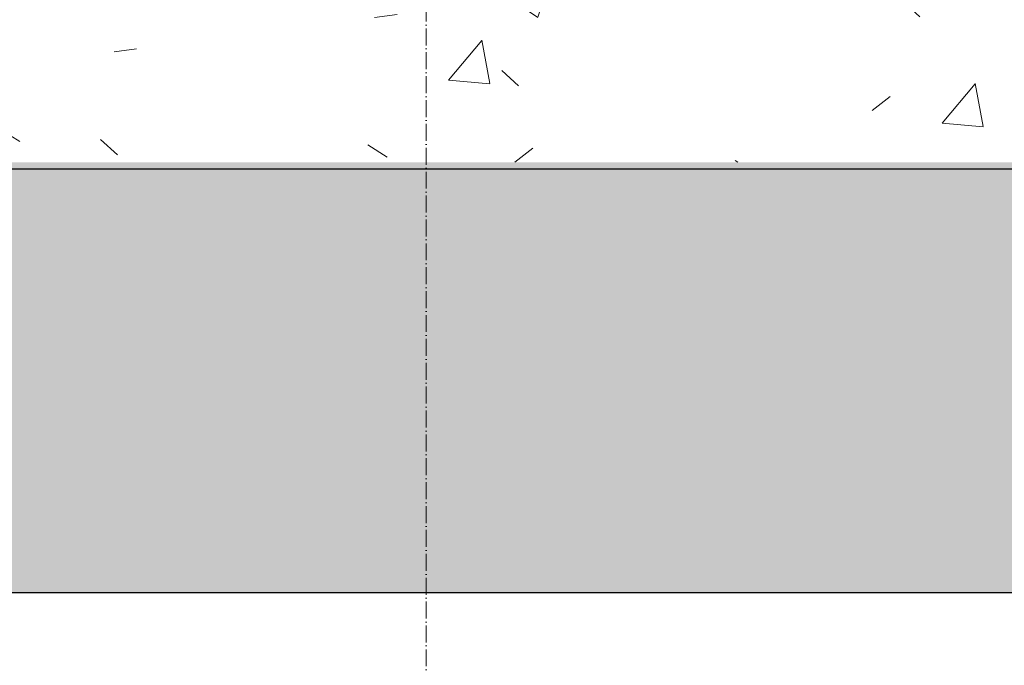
# Model space of a CAD drawing. Header units: millimetres. Extents: x 786 to 42540, y -7760 to 3796.
# Tile 156 of 1056: x 24350 to 24932, y -6043 to -5662. Entities that reach past the tile are written whole.
import ezdxf

# ---------------------------------------------------------------- set-up
doc = ezdxf.new("R2010")
doc.units = ezdxf.units.MM
doc.linetypes.add('4_ Штрихпунктир_ 10 х 2 мм', pattern=[14, 10, -2, 0, -2])
for name, color, linetype, lineweight in [('A-FLOR', 7, 'Continuous', 13), ('A-FLOR-PATT', 7, 'Continuous', 25), ('S-GRID', 7, 'Continuous', 5)]:
    doc.layers.add(name, color=color, linetype=linetype, lineweight=lineweight)

msp = doc.modelspace()

# ---------------------------------------------------------------- hatches: boundary and pattern name
at = {"layer": 'A-FLOR-PATT', "lineweight": 5}
h = msp.add_hatch(dxfattribs=at)
h.set_pattern_fill('FP_10', color=256, style=0, pattern_type=2)
h.set_pattern_definition([(50, (48694.2, -5700), (291.4942, -25.5022), [30.48, -335.28]), (355, (48694.2, -5700), (-56.389, 305.691), [24.384, -268.224]), (100.451, (48718.5, -5702.12), (235.108, 280.1865), [25.904, -284.944]), (46.184, (48694.2, -5618.72), (433.727, -67.2684), [45.72, -502.92]), (96.636, (48730.35, -5624.33), (379.844, 395.8845), [38.856, -427.416]), (351.184, (48694.2, -5618.7), (379.848, 395.881), [36.576, -402.336]), (21, (48734.85, -5639.04), (242.5828, -163.624), [30.48, -335.28]), (326, (48734.85, -5639.04), (98.883, 294.701), [24.384, -268.224]), (71.451, (48755.06, -5652.68), (341.4672, 131.074), [25.904, -284.944]), (37.5, (48694.21, -5700), (4.9419, 135.28833), [13.411, -251.562, 13.411, -258.877, -269.24]), (37.5, (48694.21, -5700), (4.9419, 135.28833), [-537.261, 13.411, -255.829]), (7.5, (48694.21, -5700), (106.9117, 160.2891), [13.411, -141.834, 13.411, -245.466, -102.616]), (7.5, (48694.21, -5700), (106.9117, 160.2891), [-414.122, 13.411, -89.205]), (327.5, (48603.58, -5700), (216.9455, -9.16625), [13.411, -88.189, 13.411, -303.581, -420.624]), (327.5, (48603.58, -5700), (216.9455, -9.16625), [-418.592, 13.411, -407.213]), (317.5, (48562.94, -5700), (237.0069, 40.6827), [13.411, -118.669, 13.411, -197.104, -298.704]), (317.5, (48562.94, -5700), (237.0069, 40.6827), [-342.595, 13.411, -285.293])])
h.paths.add_polyline_path([(22284.27, -5746), (23230.27, -5746), (23230.27, -5561.23), (22284.27, -5652.24), (22284.27, -5678.66)])
h.paths.add_polyline_path([(23530.27, -5746), (25874.02, -5746), (25874.02, -5319.2), (24694.83, -5424.66), (23530.27, -5532.79), (23530.27, -5678.66)])
at = {"layer": 'A-FLOR-PATT', "lineweight": 5, "true_color": 0x515151}
h = msp.add_hatch(color=251, dxfattribs=at)
h.paths.add_polyline_path([(22890.86, -5750), (23230.27, -5750), (23230.27, -5746), (22284.27, -5746), (22284.27, -5750), (22530.07, -5750)])
h.paths.add_polyline_path([(25416.42, -5750), (25874.02, -5750), (25874.02, -5746), (23530.27, -5746), (23530.27, -5750), (23973.24, -5750)])
at = {"layer": 'A-FLOR-PATT', "lineweight": 5}
h = msp.add_hatch(dxfattribs=at)
h.set_pattern_fill('FP_8', color=256, style=0, pattern_type=2)
h.set_pattern_definition([(45, (48694.21, -5700), (-114.04925, 114.04925), []), (45, (48808.26, -5700), (-114.04925, 114.04925), [201.613, -40.323, 3.353, -36.97])])
h.paths.add_polyline_path([(20634.81, -6000), (37190.27, -6000), (37190.27, -5750), (20634.81, -5750)])

# ---------------------------------------------------------------- linework, layer by layer
at = {"layer": 'A-FLOR', "lineweight": 25}
for p, q in [((37190.27, -5750), (20634.81, -5750)), ((20634.81, -6000), (37190.27, -6000))]:
    msp.add_line(p, q, dxfattribs=at)
at = {"layer": 'S-GRID', "linetype": '4_ Штрихпунктир_ 10 х 2 мм'}
msp.add_line((24590.27, -6960.04), (24590.27, -1600), dxfattribs=at)

doc.saveas('drawing.dxf')
